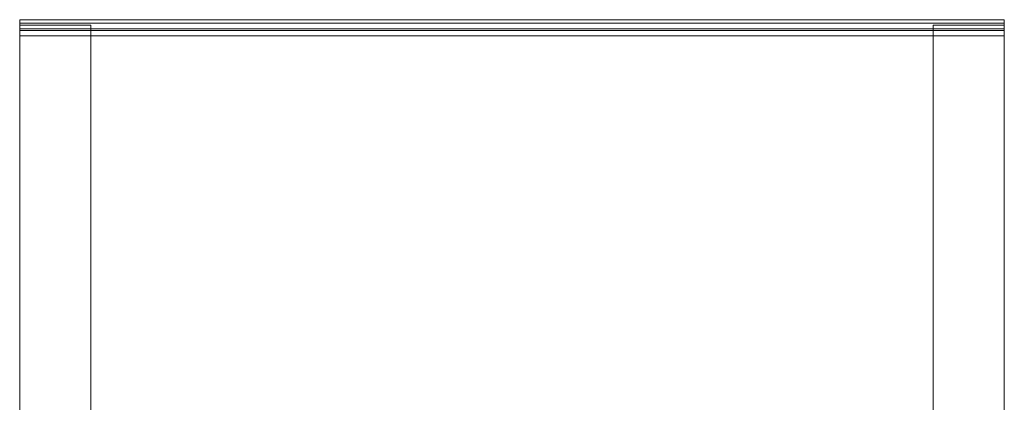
# Model space of a CAD drawing. Header units: inches. Extents: x 15 to 638, y -384 to 556.
# Tile 917 of 1056: x 138 to 228, y 522 to 556. Entities that reach past the tile are written whole.
import ezdxf

# ---------------------------------------------------------------- set-up
doc = ezdxf.new("R2010")
doc.units = ezdxf.units.IN
doc.header["$MEASUREMENT"] = 0
doc.layers.add('A-WALL', color=90, linetype='Continuous', lineweight=9)
doc.layers.add('S-STRS', color=90, linetype='Continuous', lineweight=9)

msp = doc.modelspace()

# ---------------------------------------------------------------- meshes
at = {"layer": 'A-WALL'}
mesh = msp.add_polyface(dxfattribs=at)
corners = [(138.336, 503.001), (138.336, 502.017, -6), (138.336, 511.501, -6), (138.336, 510.517, -12), (138.336, 520.001, -12), (138.336, 519.017, -18), (138.336, 556.001, -18), (138.336, 555.017, -24), (138.336, 455.5, -24), (138.336, 455.5)]
mesh.append_faces([[corners[k] for k in face] for face in [(5, 8, 3, 4)]], dxfattribs={"vtx0": -1, "vtx1": -1})
mesh.append_faces([[corners[k] for k in face] for face in [(9, 0, 1, 8)]], dxfattribs={"vtx2": -1})
mesh.append_faces([[corners[k] for k in face] for face in [(1, 2, 3, 8)]], dxfattribs={"vtx2": -1, "vtx3": -1})
mesh.append_faces([[corners[k] for k in face] for face in [(5, 6, 7, 8)]], dxfattribs={"vtx3": -1})
mesh = msp.add_polyface(dxfattribs=at)
corners = [(138.336, 519.017, -18), (144.836, 519.017, -18), (144.836, 556.001, -18), (138.336, 556.001, -18)]
mesh.append_faces([[corners[k] for k in face] for face in [(0, 1, 2, 3)]])
mesh = msp.add_polyface(dxfattribs=at)
corners = [(138.336, 556.001, -18), (144.836, 556.001, -18), (144.836, 555.017, -24), (138.336, 555.017, -24)]
mesh.append_faces([[corners[k] for k in face] for face in [(0, 1, 2, 3)]])
mesh = msp.add_polyface(dxfattribs=at)
corners = [(144.836, 503.001), (144.836, 455.5), (144.836, 455.5, -24), (144.836, 555.017, -24), (144.836, 556.001, -18), (144.836, 519.017, -18), (144.836, 520.001, -12), (144.836, 510.517, -12), (144.836, 511.501, -6), (144.836, 502.017, -6)]
mesh.append_faces([[corners[k] for k in face] for face in [(7, 2, 5, 6), (9, 2, 7, 8)]], dxfattribs={"vtx0": -1, "vtx1": -1})
mesh.append_faces([[corners[k] for k in face] for face in [(3, 4, 5, 2)]], dxfattribs={"vtx2": -1})
mesh.append_faces([[corners[k] for k in face] for face in [(9, 0, 1, 2)]], dxfattribs={"vtx3": -1})
mesh = msp.add_polyface(dxfattribs=at)
corners = [(221.836, 503.001), (221.836, 502.017, -6), (221.836, 511.501, -6), (221.836, 510.517, -12), (221.836, 520.001, -12), (221.836, 519.017, -18), (221.836, 556.001, -18), (221.836, 555.017, -24), (221.836, 455.5, -24), (221.836, 455.5)]
mesh.append_faces([[corners[k] for k in face] for face in [(5, 8, 3, 4)]], dxfattribs={"vtx0": -1, "vtx1": -1})
mesh.append_faces([[corners[k] for k in face] for face in [(9, 0, 1, 8)]], dxfattribs={"vtx2": -1})
mesh.append_faces([[corners[k] for k in face] for face in [(1, 2, 3, 8)]], dxfattribs={"vtx2": -1, "vtx3": -1})
mesh.append_faces([[corners[k] for k in face] for face in [(5, 6, 7, 8)]], dxfattribs={"vtx3": -1})
mesh = msp.add_polyface(dxfattribs=at)
corners = [(221.836, 519.017, -18), (228.336, 519.017, -18), (228.336, 556.001, -18), (221.836, 556.001, -18)]
mesh.append_faces([[corners[k] for k in face] for face in [(0, 1, 2, 3)]])
mesh = msp.add_polyface(dxfattribs=at)
corners = [(221.836, 556.001, -18), (228.336, 556.001, -18), (228.336, 555.017, -24), (221.836, 555.017, -24)]
mesh.append_faces([[corners[k] for k in face] for face in [(0, 1, 2, 3)]])
mesh = msp.add_polyface(dxfattribs=at)
corners = [(228.336, 503.001), (228.336, 455.5), (228.336, 455.5, -24), (228.336, 555.017, -24), (228.336, 556.001, -18), (228.336, 519.017, -18), (228.336, 520.001, -12), (228.336, 510.517, -12), (228.336, 511.501, -6), (228.336, 502.017, -6)]
mesh.append_faces([[corners[k] for k in face] for face in [(7, 2, 5, 6), (9, 2, 7, 8)]], dxfattribs={"vtx0": -1, "vtx1": -1})
mesh.append_faces([[corners[k] for k in face] for face in [(3, 4, 5, 2)]], dxfattribs={"vtx2": -1})
mesh.append_faces([[corners[k] for k in face] for face in [(9, 0, 1, 2)]], dxfattribs={"vtx3": -1})
mesh = msp.add_polyface(dxfattribs=at)
corners = [(138.336, 555.017, -24), (144.836, 555.017, -24), (144.836, 455.5, -24), (138.336, 455.5, -24)]
mesh.append_faces([[corners[k] for k in face] for face in [(0, 1, 2, 3)]])
mesh = msp.add_polyface(dxfattribs=at)
corners = [(221.836, 555.017, -24), (228.336, 555.017, -24), (228.336, 455.5, -24), (221.836, 455.5, -24)]
mesh.append_faces([[corners[k] for k in face] for face in [(0, 1, 2, 3)]])
at = {"layer": 'S-STRS'}
mesh = msp.add_polyface(dxfattribs=at)
corners = [(228.336, 556.5, -18), (138.336, 556.5, -18), (138.336, 519.516, -18), (228.336, 519.516, -18)]
mesh.append_faces([[corners[k] for k in face] for face in [(0, 1, 2, 3)]])
mesh = msp.add_polyface(dxfattribs=at)
corners = [(138.336, 556.5, -18), (138.336, 556.177, -19.969), (138.336, 519.193, -19.969), (138.336, 519.516, -18)]
mesh.append_faces([[corners[k] for k in face] for face in [(0, 1, 2, 3)]])
mesh = msp.add_polyface(dxfattribs=at)
corners = [(228.336, 556.5, -18), (228.336, 556.177, -19.969), (138.336, 556.177, -19.969), (138.336, 556.5, -18)]
mesh.append_faces([[corners[k] for k in face] for face in [(0, 1, 2, 3)]])
mesh = msp.add_polyface(dxfattribs=at)
corners = [(228.336, 519.516, -18), (228.336, 519.193, -19.969), (228.336, 556.177, -19.969), (228.336, 556.5, -18)]
mesh.append_faces([[corners[k] for k in face] for face in [(0, 1, 2, 3)]])
mesh = msp.add_polyface(dxfattribs=at)
corners = [(138.336, 519.193, -19.969), (138.336, 556.177, -19.969), (228.336, 556.177, -19.969), (228.336, 519.193, -19.969)]
mesh.append_faces([[corners[k] for k in face] for face in [(0, 1, 2, 3)]])
mesh = msp.add_polyface(dxfattribs=at)
corners = [(138.336, 555.516, -24), (138.336, 555.017, -24), (138.336, 555.678, -19.969), (138.336, 556.177, -19.969)]
mesh.append_faces([[corners[k] for k in face] for face in [(0, 1, 2, 3)]])
mesh = msp.add_polyface(dxfattribs=at)
corners = [(138.336, 556.177, -19.969), (228.336, 556.177, -19.969), (228.336, 555.516, -24), (138.336, 555.516, -24)]
mesh.append_faces([[corners[k] for k in face] for face in [(0, 1, 2, 3)]])
mesh = msp.add_polyface(dxfattribs=at)
corners = [(138.336, 555.678, -19.969), (228.336, 555.678, -19.969), (228.336, 556.177, -19.969), (138.336, 556.177, -19.969)]
mesh.append_faces([[corners[k] for k in face] for face in [(0, 1, 2, 3)]])
mesh = msp.add_polyface(dxfattribs=at)
corners = [(138.336, 555.017, -24), (228.336, 555.017, -24), (228.336, 555.678, -19.969), (138.336, 555.678, -19.969)]
mesh.append_faces([[corners[k] for k in face] for face in [(0, 1, 2, 3)]])
mesh = msp.add_polyface(dxfattribs=at)
corners = [(138.336, 555.516, -24), (228.336, 555.516, -24), (228.336, 555.017, -24), (138.336, 555.017, -24)]
mesh.append_faces([[corners[k] for k in face] for face in [(0, 1, 2, 3)]])
mesh = msp.add_polyface(dxfattribs=at)
corners = [(228.336, 555.678, -19.969), (228.336, 555.017, -24), (228.336, 555.516, -24), (228.336, 556.177, -19.969)]
mesh.append_faces([[corners[k] for k in face] for face in [(0, 1, 2, 3)]])

doc.saveas('drawing.dxf')
